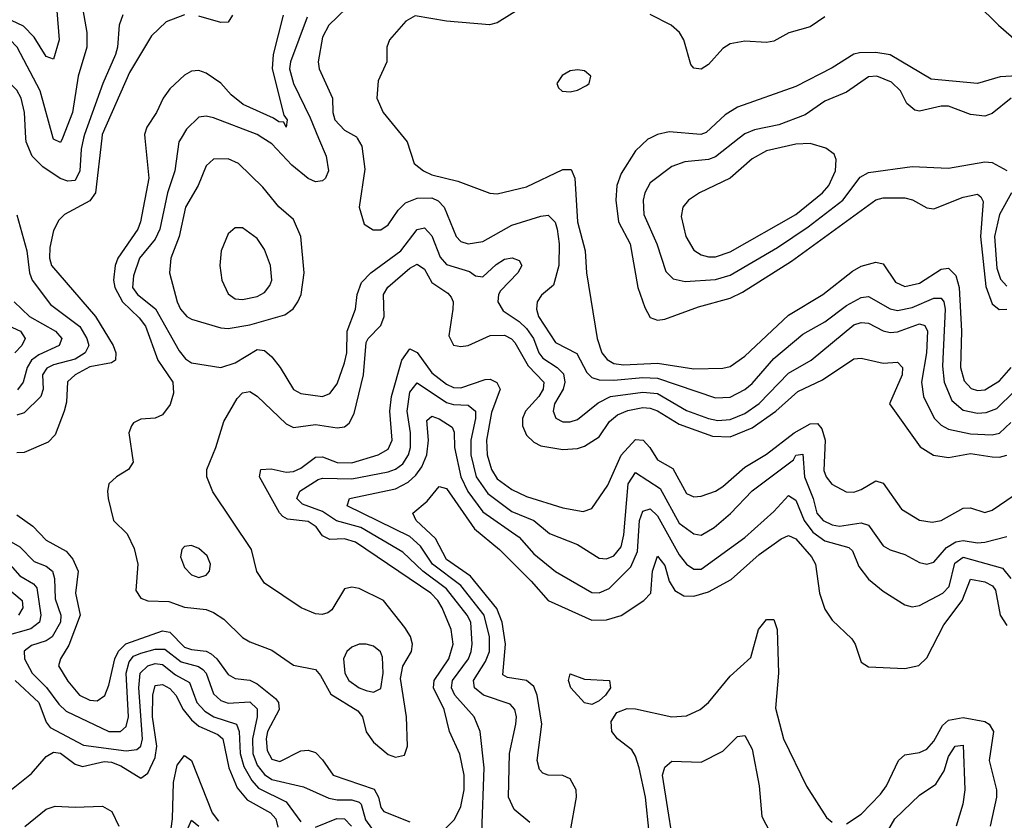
# Model space of a CAD drawing. Header units: inches. Extents: x 884549 to 1028252, y 526810 to 653624.
# Tile 468 of 656: x 934478 to 937183, y 588126 to 590325. Entities that reach past the tile are written whole.
import ezdxf

# ---------------------------------------------------------------- set-up
doc = ezdxf.new("R2010")
doc.units = ezdxf.units.IN
doc.header["$MEASUREMENT"] = 0
doc.layers.add('A9538', color=7, linetype='Continuous')
doc.layers.add('A9539', color=7, linetype='Continuous')

msp = doc.modelspace()

# ---------------------------------------------------------------- linework, layer by layer
at = {"layer": 'A9538', "color": 5}
for points, elevation in [([(934702.9, 590000), (934685.4, 589850), (934670, 589827.7), (934600.2, 589790), (934585.5, 589774.5), (934570, 589746), (934560.3, 589699.7), (934559.7, 589670), (934565.2, 589650), (934685.5, 589510), (934734.1, 589430), (934741.7, 589410), (934740.9, 589390), (934730, 589383), (934670, 589371.4), (934629.6, 589350), (934609.1, 589330.9), (934605.7, 589274.3), (934599.4, 589250), (934574.9, 589185.1), (934555.6, 589164.4), (934490, 589136.8), (934470, 589135.9)], 2280), ([(934653.3, 590000), (934646.6, 589970), (934642.7, 589910), (934630, 589883.5), (934610, 589881.6), (934588.9, 589888.9), (934541.1, 589921.1), (934511.7, 589950), (934495.3, 589990), (934494.6, 590000)], 2260), ([(934594.8, 590000), (934590, 589988), (934570, 589997.5), (934569.3, 590000)], 2240), ([(934821.5, 590000), (934832.6, 589890), (934809.4, 589770), (934802.4, 589750), (934747.1, 589670), (934739.6, 589650), (934735.7, 589610), (934738.8, 589590), (934759.6, 589550), (934806.2, 589506.2), (934823.6, 589483.6), (934857.3, 589390), (934897.9, 589330), (934900.4, 589299.6), (934891.3, 589268.7), (934870, 589240.2), (934850, 589231), (934810, 589228.1), (934790, 589218.1), (934784.5, 589210), (934777.7, 589190), (934789, 589110), (934776.1, 589090), (934743.2, 589070), (934722.7, 589050), (934718.4, 589030), (934720.5, 589010), (934735.3, 588950), (934772.6, 588912.6), (934792.3, 588872.3), (934802.1, 588830), (934797.1, 588757.1), (934810, 588736.4), (934829.3, 588729.3), (934887, 588727), (934930, 588711.4), (934990, 588705.1), (935010, 588697.2), (935038.3, 588678.3), (935090, 588628.5), (935110, 588616.4), (935170, 588593.5), (935230, 588551.8), (935290, 588539.9), (935304.1, 588524.1), (935332.7, 588472.7), (935406.4, 588426.4), (935419.1, 588410), (935430, 588369.3), (935450, 588340.7), (935490, 588307), (935510, 588299.2), (935534.8, 588305.2), (935543.2, 588330), (935540.2, 588410), (935524.2, 588515.8), (935530.8, 588549.2), (935554.6, 588590), (935557, 588610), (935551.1, 588631.1), (935536.1, 588656.1), (935477.5, 588730), (935410, 588762.5), (935390, 588766.9), (935370, 588761.5), (935335.5, 588704.5), (935324.4, 588695.6), (935308.7, 588691.3), (935290, 588693.4), (935251.2, 588710), (935150, 588777.8), (935129.1, 588809.1), (935114.4, 588870), (935007.9, 589027.9), (934992.2, 589070), (934991.6, 589090), (935016.2, 589150), (935038.1, 589221.9), (935075.5, 589284.5), (935090, 589300.5), (935110, 589303.9), (935130, 589290.8), (935210, 589215.4), (935230, 589205.5), (935290, 589213.3), (935350, 589204.2), (935370, 589206.8), (935383, 589217), (935396.9, 589243.1), (935422.7, 589350), (935430, 589438.8), (935435.5, 589450), (935470, 589485.1), (935479.2, 589510), (935477.6, 589570), (935489, 589591), (935550, 589642.9), (935570, 589653.9), (935590, 589640.4), (935610, 589603.3), (935654.3, 589574.3), (935663.5, 589563.5), (935668.3, 589550), (935667.7, 589530), (935656.7, 589456.7), (935670, 589431.4), (935690, 589427.9), (935710, 589430.5), (935770, 589457.9), (935810, 589458.7), (935828.8, 589448.8), (935838.2, 589438.2), (935874.6, 589374.6), (935918.3, 589330), (935916.4, 589310), (935904.2, 589290), (935867.7, 589250), (935859.5, 589230), (935858.9, 589210), (935870, 589183.6), (935890, 589164.6), (935910, 589154.3), (935970, 589145), (936010, 589147.7), (936030, 589153.6), (936070, 589179.1), (936098.7, 589221.3), (936120.1, 589239.9), (936148.4, 589251.6), (936190, 589259.7), (936210, 589258.5), (936230, 589250.8), (936290, 589214), (936381.6, 589181.6), (936430, 589179.4), (936490, 589204.3), (936555.4, 589250), (936615.6, 589304.4), (936683.9, 589336.1), (936770, 589393.7), (936790, 589395.3), (936850, 589381.6), (936890, 589384.6), (936903.5, 589370), (936902.5, 589350), (936868.2, 589270), (936952.3, 589152.3), (936988.9, 589128.9), (937030, 589122.5), (937090, 589133.5), (937150, 589124.1), (937170, 589123.5), (937190, 589129.5)], 2320), ([(934921, 590000), (934914.8, 589990), (934904.1, 589910), (934883.5, 589850), (934862.8, 589750), (934850, 589722.6), (934806.6, 589670), (934790, 589622), (934787.9, 589590), (934801.5, 589570), (934851, 589531), (934915.3, 589415.3), (934933.4, 589393.4), (934950, 589382.3), (935030, 589369.6), (935070, 589382.4), (935130, 589419.1), (935150, 589416.4), (935170, 589399.4), (935193.1, 589370), (935230, 589309.3), (935250, 589298.6), (935310, 589290.3), (935330, 589298.3), (935350, 589325.3), (935370, 589382.7), (935376.5, 589410), (935377.6, 589470), (935399.9, 589530), (935404.9, 589570), (935416.9, 589603.1), (935442.7, 589630), (935525.2, 589690), (935570, 589748.9), (935590, 589753.1), (935610, 589731.6), (935633.3, 589673.3), (935650, 589653.1), (935713.2, 589633.2), (935730, 589621.5), (935750, 589618.7), (935787, 589653), (935810, 589667.1), (935831, 589671), (935850, 589664.2), (935857.4, 589650), (935846.8, 589630), (935799.2, 589580.8), (935792.9, 589570), (935791.8, 589550), (935805.8, 589525.8), (935850, 589496.4), (935870, 589477.4), (935889, 589450), (935904.5, 589410), (935915.3, 589395.3), (935954.9, 589370), (935972.2, 589352.2), (935975.8, 589330), (935971, 589310), (935947.3, 589270), (935943.1, 589250), (935950.6, 589230.6), (935970, 589221), (935990, 589220.3), (936010, 589226.7), (936067.2, 589272.8), (936101.3, 589290), (936190, 589301.8), (936230, 589298.2), (936310, 589251.6), (936370, 589229.6), (936396, 589224), (936430, 589227.1), (936470, 589243.9), (936510, 589271.4), (936590, 589354.6), (936652.6, 589390), (936770, 589487.2), (936790, 589493.6), (936810, 589492), (936850, 589470.8), (936870, 589465.9), (936890, 589468.2), (936950, 589489.7), (936964.9, 589484.9), (936972, 589470), (936969.3, 589410), (936956.1, 589330), (936961.3, 589290), (936990.3, 589230.3), (937010, 589211.1), (937030, 589200.1), (937090, 589187.5), (937150, 589184.9), (937170, 589189.4), (937200.9, 589219.1)], 2340), ([(935299, 590000), (935319.8, 589950), (935326.4, 589910), (935318, 589890), (935310, 589882.5), (935290, 589879.9), (935270, 589889.5), (935225.6, 589925.6), (935170, 589984.6), (935146, 590000)], 2340), ([(935405.3, 590000), (935417.5, 589977.5), (935425.6, 589914.4), (935410.1, 589810), (935423.7, 589763.7), (935448.5, 589748.5), (935470, 589748), (935490, 589761.4), (935517.8, 589802.2), (935538.1, 589821.9), (935570, 589835.2), (935610, 589835.7), (935627.9, 589827.9), (935644.1, 589810), (935677.4, 589730), (935690, 589715.7), (935710, 589709.6), (935750, 589715.9), (935830, 589760.8), (935910, 589786), (935930, 589787.9), (935948.8, 589768.8), (935954.8, 589750), (935959.9, 589710), (935959.3, 589650), (935944.1, 589595.9), (935911.6, 589568.4), (935899.3, 589550), (935897.6, 589530), (935902.8, 589510), (935950, 589438.7), (936008.1, 589408.1), (936036.1, 589356.1), (936050, 589342.7), (936070, 589336), (936110, 589335), (936190, 589342.4), (936230, 589340.5), (936390, 589286.3), (936430, 589288.4), (936470, 589309.7), (936490, 589326.1), (936550, 589394.6), (936630, 589461.5), (936690, 589495.2), (936750, 589539.9), (936790, 589562.3), (936810, 589564.6), (936870, 589531.1), (936890, 589526.8), (936930, 589534.7), (936990, 589560.5), (937010, 589560.6), (937017.3, 589550), (937021, 589530), (937013.6, 589373.6), (937017.9, 589330), (937038.9, 589278.9), (937070, 589252.4), (937110, 589244.2), (937133.4, 589246.6), (937162.3, 589257.7), (937210, 589304)], 2360), ([(935534, 590000), (935542.2, 589990), (935561.8, 589930), (935587.2, 589910), (935610, 589899.4), (935681.7, 589881.7), (935769.1, 589849.1), (935790, 589847.2), (935870, 589866.4), (935970, 589913.7), (935993.4, 589913.4), (936003.3, 589890), (936010.5, 589770), (936031.7, 589690), (936035.4, 589630), (936064.7, 589450), (936077.6, 589410), (936091.9, 589391.9), (936110, 589380.8), (936136.9, 589376.9), (936230, 589381.6), (936330, 589366.1), (936410, 589368.2), (936430, 589373), (936470, 589401.1), (936590, 589514.1), (936684.1, 589570), (936765.9, 589634.1), (936790, 589648), (936830, 589658.9), (936850, 589654.4), (936884.1, 589604.1), (936910, 589592.5), (936950, 589601.4), (937010, 589639.7), (937030, 589643), (937050, 589622.7), (937059.6, 589590), (937065.4, 589470), (937063.1, 589370), (937073.2, 589333.2), (937092.5, 589312.5), (937110, 589306.6), (937130, 589308.4), (937170, 589333.2), (937202.4, 589370)], 2380), ([(936209.9, 590000), (936203.3, 589996.7), (936170, 589965.2), (936130, 589902.9), (936118.1, 589870), (936115.6, 589830), (936123.4, 589770), (936154.9, 589710), (936176.1, 589590), (936195, 589535), (936210, 589507.2), (936230, 589499.5), (936250, 589502.4), (936343.1, 589536.9), (936430, 589559.9), (936463.6, 589576.4), (936598.4, 589661.6), (936830, 589830.1), (936850, 589836.2), (936910, 589835.7), (936930.7, 589830.7), (936970, 589808.2), (936990, 589805.5), (937070, 589838), (937110, 589846), (937119.1, 589839.1), (937125.5, 589825.5), (937118.2, 589730), (937132.4, 589592.4), (937150, 589544.8), (937168.9, 589528.9), (937190, 589529.7)], 2420), ([(936454.7, 590000), (936390, 589948.4), (936370, 589941.7), (936305.6, 589934.4), (936270, 589921.7), (936210, 589876.8), (936195, 589850), (936191, 589830), (936193, 589790), (936228.2, 589710), (936253.2, 589633.2), (936273.2, 589613.2), (936305.8, 589605.8), (936390, 589611.8), (936430, 589623.6), (936560.2, 589699.8), (936644, 589756), (936739.2, 589830), (936787.5, 589892.5), (936810, 589905.8), (936930, 589921.8), (937030, 589917.8), (937130, 589934.6), (937150, 589933.3), (937190, 589911.1)], 2440), ([(937202.9, 589850), (937170.3, 589790), (937156.6, 589730), (937162.9, 589642.9), (937172.7, 589612.7), (937190, 589593.2)], 2440), ([(934469.7, 589789.7), (934497, 589690), (934504.3, 589630), (934511.5, 589610), (934562.5, 589542.5), (934642.9, 589482.9), (934662.3, 589450), (934667.4, 589430), (934657.2, 589410), (934630, 589393.2), (934570, 589377), (934552, 589368), (934540.2, 589350), (934541.6, 589310), (934535.2, 589290), (934490, 589245.7), (934470, 589238.9)], 2260), ([(934462.7, 589550), (934504.8, 589510), (934576.1, 589470), (934593, 589450), (934585.6, 589430), (934530, 589404.6), (934510.1, 589390), (934498, 589370), (934486.8, 589330), (934471.2, 589308.8)], 2240), ([(934445.5, 589485.5), (934479.3, 589470), (934492.8, 589450), (934483.3, 589430), (934464.2, 589410)], 2220), ([(935630, 588086.4), (935672.2, 588127.8), (935690, 588163.9), (935699, 588210), (935698.6, 588250), (935687.3, 588307.3), (935658.8, 588370), (935644.2, 588430), (935615.1, 588490), (935616.2, 588510), (935656.4, 588570), (935668.9, 588610), (935663.4, 588650), (935638.4, 588710), (935626.9, 588730), (935606.9, 588750), (935400.2, 588890), (935370, 588899.2), (935330, 588897.2), (935310, 588907.9), (935292.5, 588932.5), (935270, 588946.6), (935213.5, 588953.5), (935200.9, 588960.9), (935191.1, 588971.1), (935136.3, 589070), (935140.4, 589090), (935168.2, 589091.8), (935210, 589082.6), (935230, 589084.4), (935250, 589093), (935290, 589123.8), (935310, 589124.8), (935350, 589108.5), (935390, 589107.9), (935462.2, 589130), (935490, 589145.3), (935501.5, 589170), (935494.4, 589250), (935499.6, 589290), (935527.8, 589390), (935550, 589420.8), (935570, 589411.2), (935610, 589355), (935650, 589324), (935670, 589315.4), (935690, 589314.1), (935756.7, 589336.7), (935770, 589338.1), (935789.1, 589329.1), (935798.1, 589310), (935773.7, 589246.3), (935760.4, 589170), (935762.1, 589130), (935773.8, 589090), (935790, 589064.3), (935830, 589034.7), (935870, 589015.7), (935970, 588984.4), (936025.8, 588974.2), (936050, 588982.5), (936093.3, 589046.7), (936130, 589129.3), (936170, 589171.7), (936190.5, 589170), (936209, 589150), (936230, 589116.2), (936272.1, 589092.1), (936310, 589024.2), (936330, 589014.9), (936350, 589016.5), (936390, 589030.4), (936410, 589042.8), (936470, 589096.1), (936530, 589131.6), (936606.2, 589190), (936650, 589215.5), (936670, 589216.5), (936681.8, 589201.8), (936691, 589170), (936687.2, 589087.2), (936693.9, 589070), (936709.6, 589049.6), (936748.4, 589028.4), (936770, 589027.6), (936790, 589034.5), (936830, 589058.7), (936850, 589052.3), (936900.9, 588980.9), (936950.6, 588950.6), (936985.1, 588945.1), (937010, 588949.4), (937070, 588983.3), (937090, 588984.6), (937130, 588971.9), (937150, 588978.3), (937210, 589018.8)], 2280), ([(935747.8, 588092.2), (935753.5, 588270), (935743.1, 588370), (935726.2, 588410), (935673.6, 588470), (935664.3, 588490), (935666.5, 588510), (935710.4, 588569.6), (935718.4, 588590), (935721.2, 588610), (935716.8, 588670), (935707.3, 588690), (935650, 588762), (935585, 588810), (935530, 588862.7), (935415.3, 588930), (935348.5, 588948.5), (935310, 588974.1), (935254.8, 588994.8), (935239.1, 589010), (935247.6, 589030), (935297.8, 589062.2), (935310, 589066.1), (935390, 589064.1), (935490, 589083.6), (935510, 589090.6), (935530, 589105), (935545.5, 589130), (935551.5, 589150), (935551.8, 589190), (935542.1, 589250), (935550, 589302), (935570, 589327.9), (935650, 589273.8), (935670, 589267.8), (935710, 589266.5), (935730, 589250.2), (935730.4, 589230), (935717.3, 589170), (935717.7, 589130), (935731.5, 589070), (935764.2, 589024.2), (935830, 588974.1), (935890, 588949.7), (935933.5, 588913.5), (936010, 588883.3), (936070, 588846.3), (936090, 588844.5), (936110, 588853), (936130, 588877.4), (936137.7, 588910), (936149.9, 589050), (936170, 589081.7), (936237.9, 589037.9), (936290, 588942.3), (936330, 588912.7), (936350, 588909.3), (936385.8, 588930), (936431, 588969), (936490, 589031.5), (936603.6, 589116.4), (936610, 589128.8), (936630, 589132.2), (936634.2, 589070), (936657.7, 589010), (936668.1, 588970), (936685.5, 588950), (936710, 588938.1), (936730, 588934.3), (936790, 588943.6), (936810, 588937.1), (936850, 588880.1), (936869.3, 588869.3), (936910, 588856.6), (936950, 588834.5), (936970, 588829.6), (936990, 588834.7), (937024.4, 588875.6), (937050, 588891.4), (937070, 588894.8), (937110, 588888.2), (937130, 588889.7), (937190, 588905.6)], 2260), ([(935879.8, 588119.8), (935836, 588156), (935821.1, 588190), (935823.9, 588310), (935841.2, 588390), (935842.9, 588410), (935838.6, 588430), (935825.3, 588445.3), (935751.9, 588470), (935727.1, 588490), (935724.7, 588510), (935757.7, 588562.3), (935768.4, 588590), (935768.3, 588630), (935753.7, 588690), (935690, 588771), (935611.7, 588830), (935579, 588879), (935550, 588906), (935377.5, 588990), (935383.5, 589010), (935510, 589036.6), (935545.1, 589054.9), (935566.1, 589073.9), (935582.8, 589097.2), (935596.7, 589130), (935601.1, 589170), (935596, 589224), (935610, 589236.6), (935630, 589229.3), (935666.2, 589206.2), (935671.9, 589191.9), (935672.6, 589150), (935689.6, 589069.6), (935709.1, 589029.1), (935750, 588973.6), (935850, 588903.4), (935890, 588858.1), (935950, 588809.1), (936050, 588751.7), (936070, 588750.5), (936097.3, 588762.7), (936157.3, 588822.7), (936175.6, 588864.4), (936180.4, 588950), (936190, 588975.4), (936210, 588981.6), (936230, 588962.7), (936290, 588855.2), (936309.6, 588829.6), (936330, 588815.6), (936350, 588815.7), (936470, 588903.3), (936550, 588974), (936590, 589018.4), (936610, 589005.8), (936633.4, 588950), (936657.4, 588917.4), (936690, 588893.8), (936755.8, 588875.8), (936766, 588866), (936783.5, 588823.5), (936810, 588788.4), (936850, 588755.5), (936910, 588717.8), (936930, 588712.9), (936950, 588716.3), (937014, 588750), (937031.6, 588768.4), (937047.7, 588832.3), (937070, 588848.7), (937178.4, 588818.4), (937201.5, 588790)], 2240), ([(935990, 588092.2), (936007.7, 588190), (936006.6, 588210), (935990, 588239.6), (935970, 588248.8), (935929.9, 588249.9), (935915.1, 588255.1), (935905.5, 588265.5), (935899.5, 588290), (935912, 588390), (935899.1, 588470), (935890, 588493.7), (935870, 588509.9), (935818, 588518), (935805.6, 588525.6), (935812.9, 588610), (935803.6, 588670), (935788.3, 588708.3), (935716.3, 588796.3), (935650, 588842.1), (935620.6, 588900.6), (935566.8, 588950), (935557.8, 588970), (935597.4, 589002.6), (935630, 589043.2), (935650, 589037.8), (935727.1, 588927.1), (935795.8, 588870), (935883.3, 588783.3), (935930, 588729.7), (936050, 588675.4), (936090, 588676.7), (936130, 588688.9), (936193.1, 588730), (936211.5, 588750), (936216.3, 588810), (936230, 588851.3), (936250, 588825.8), (936262.6, 588782.6), (936277.5, 588757.5), (936302.9, 588742.9), (936330, 588741.5), (936370, 588754.1), (936432.9, 588787.1), (936510, 588856), (936570, 588899.4), (936590, 588908.5), (936610, 588899.6), (936653.7, 588850), (936664.1, 588830), (936675.4, 588750), (936690, 588705.8), (936710, 588675.4), (936764.1, 588624.1), (936773.6, 588610), (936790, 588560.4), (936810, 588547.2), (936910, 588542.6), (936948.5, 588551.5), (936970, 588572.5), (937016.9, 588663.1), (937067.8, 588730), (937090, 588788.1), (937130, 588781.1), (937150.5, 588770.5), (937158.6, 588758.6), (937171.7, 588690), (937190, 588661.1)], 2220), ([(934470, 588965.5), (934513.7, 588933.7), (934550, 588895.5), (934605.3, 588865.3), (934623.4, 588843.4), (934638.6, 588810), (934631, 588750), (934643.4, 588690), (934612.7, 588607.3), (934590.1, 588570), (934584.5, 588550), (934610, 588507.8), (934641.6, 588470), (934670, 588455.7), (934690, 588454.6), (934711.5, 588468.5), (934722.8, 588497.2), (934738.6, 588570), (934749, 588591), (934769.2, 588610.8), (934870, 588646.7), (934890, 588643.3), (934930, 588601.6), (934950, 588594.8), (934990, 588590.3), (935003.5, 588583.5), (935019.3, 588570), (935050, 588526.7), (935070, 588515.8), (935110, 588510.7), (935130, 588500.6), (935180.4, 588460.4), (935188.5, 588450), (935190.6, 588430), (935158.7, 588370), (935154.4, 588350), (935157.5, 588317.5), (935170, 588293.7), (935192.6, 588287.4), (935250, 588317.1), (935270, 588318.7), (935290, 588312.1), (935310, 588292.2), (935339.2, 588250), (935451.7, 588211.7), (935463.6, 588190), (935470, 588161.4), (935478.6, 588150), (935550, 588122.1)], 2280), ([(934430, 588904.4), (934477.6, 588877.6), (934516.9, 588836.9), (934550, 588823.8), (934568.1, 588810), (934573.2, 588790), (934574.7, 588734.7), (934590.3, 588690), (934590, 588670), (934566.6, 588630), (934550, 588618.8), (934510, 588606.4), (934490, 588591), (934490.8, 588570), (934511.4, 588530), (934551.3, 588491.3), (934584.8, 588444.8), (934605.6, 588425.6), (934722.8, 588370), (934754.1, 588370), (934770, 588383.9), (934776.2, 588410), (934769.8, 588529.8), (934778.3, 588561.7), (934790, 588576.8), (934810, 588584.8), (934850, 588596.4), (934876, 588596), (934921.3, 588561.3), (934968.8, 588548.8), (934980.4, 588540.4), (934989.8, 588529.8), (935010, 588473.1), (935030, 588454.7), (935050, 588447.8), (935110, 588451.6), (935130, 588432.5), (935130.1, 588410), (935117, 588350), (935118, 588310), (935130, 588277.5), (935150, 588251.6), (935170, 588237.9), (935257.8, 588217.8), (935327.3, 588187.3), (935350, 588182.2), (935390, 588182.7), (935410, 588176.3), (935415.9, 588170), (935427.6, 588127.6), (935444, 588104)], 2260), ([(934431.1, 588851.1), (934478, 588798), (934515.4, 588775.4), (934524.2, 588764.2), (934536, 588690), (934532.4, 588670), (934508.2, 588651.8), (934430, 588629.9)], 2240), ([(934443.6, 588763.6), (934484.4, 588730), (934485.7, 588710), (934474, 588690)], 2220), ([(936207.2, 588092.8), (936197.4, 588190), (936179.8, 588270), (936170, 588301.8), (936159.4, 588319.4), (936120.3, 588350), (936104.3, 588370), (936102.5, 588397.5), (936118.1, 588421.9), (936146.7, 588433.3), (936170, 588432), (936270, 588410.4), (936310, 588412.6), (936347.1, 588430), (936369.9, 588450), (936430, 588522.3), (936486.7, 588573.3), (936508, 588650), (936530, 588678.1), (936550, 588677.3), (936559.2, 588650), (936563.1, 588530), (936554.5, 588434.5), (936576, 588350), (936639.8, 588219.8), (936694.2, 588134.2), (936710, 588121.1)], 2180), ([(934464.9, 588510), (934530, 588450.1), (934550, 588395.2), (934561.1, 588381.1), (934652.6, 588332.6), (934770, 588317.1), (934799.1, 588320.9), (934810.3, 588329.7), (934815.4, 588350), (934804.8, 588490), (934808.6, 588530), (934830, 588550.6), (934850, 588557.2), (934870, 588553.7), (934905.7, 588525.7), (934944.4, 588504.4), (934964.4, 588450), (934986, 588426), (935010.7, 588410.7), (935073.1, 588390), (935080.5, 588370), (935083.5, 588310), (935093.7, 588273.7), (935115, 588235), (935134.1, 588214.1), (935210, 588177), (935250, 588121.7)], 2240), ([(934450, 588206.9), (934510, 588255), (934550, 588301.2), (934570, 588313.1), (934590, 588310.3), (934630, 588280.1), (934650, 588274.3), (934710, 588287.4), (934730, 588285.4), (934755.8, 588275.8), (934810, 588241.8), (934830, 588255.8), (934850, 588299), (934854, 588330), (934842.9, 588410), (934843.2, 588470), (934850, 588495.9), (934870, 588499.4), (934890, 588488.3), (934906.6, 588470), (934926.8, 588430), (934950, 588402.2), (934970, 588385), (935022.1, 588362.1), (935036.1, 588350), (935052.4, 588270), (935074.9, 588214.9), (935102.7, 588182.7), (935167, 588147), (935181.2, 588130), (935186.8, 588106.8)], 2220), ([(936750, 588116.2), (936790, 588142.7), (936842.6, 588197.4), (936859.2, 588220.8), (936892.6, 588290), (936910, 588306.3), (936950, 588312.2), (936970, 588321.5), (936990, 588343.4), (937013.7, 588386.3), (937030, 588400.9), (937070, 588408.8), (937130, 588397.4), (937141.5, 588390), (937153.5, 588370), (937141.5, 588290), (937161.6, 588210), (937162.2, 588190), (937144.5, 588110)], 2180), ([(936285.3, 587990), (936243.6, 588250), (936250, 588272.2), (936270, 588288.8), (936350, 588285.3), (936410, 588316), (936450, 588356), (936470, 588358.7), (936490, 588321.6), (936510, 588220.7), (936516.6, 588136.6), (936562.1, 588050)], 2160), ([(936855.5, 588084.5), (936882.3, 588130), (936950, 588195), (936995.1, 588224.9), (937018.1, 588261.9), (937030, 588300.9), (937048.1, 588330), (937070, 588332.6), (937074.9, 588210), (937069.7, 588170), (937051.2, 588110)], 2160), ([(934886.4, 588050), (934897.3, 588130), (934900, 588230), (934910, 588277.8), (934930, 588304.4), (934950, 588290.7), (935006.8, 588146.8), (935023.5, 588123.5)], 2180), ([(934491.3, 588108.7), (934550, 588156.8), (934574.9, 588165.1), (934630, 588162), (934705.3, 588165.3), (934730.4, 588150.4), (934749.8, 588110)], 2180), ([(934930, 588082.4), (934950, 588126.7), (934970, 588110.1)], 2160), ([(935290, 588107.5), (935348.7, 588131.3), (935370.2, 588130.2), (935389.7, 588109.7)], 2240)]:
    msp.add_lwpolyline(points, dxfattribs=dict(at, elevation=elevation))
for points, elevation in [([(936650, 589985.3), (936610, 589983.2), (936530, 589964.7), (936490, 589942.9), (936430, 589890.4), (936345.8, 589850), (936315.2, 589830), (936299.4, 589810), (936295, 589785), (936308.1, 589730), (936330, 589692.5), (936350, 589679.4), (936370, 589673.5), (936390, 589673.6), (936430, 589687.7), (936610, 589790.1), (936684, 589850), (936701.3, 589870), (936719.7, 589910), (936721.6, 589941.6), (936716, 589956), (936692.7, 589972.7)], 2460), ([(935050, 589943.5), (935010, 589942), (934990, 589924.2), (934968.1, 589870), (934932.7, 589810), (934915.7, 589730), (934892.7, 589670), (934889.5, 589630), (934910.6, 589550), (934919.4, 589530), (934937.2, 589510), (934950, 589502.5), (935030, 589478.8), (935050, 589477.1), (935110, 589487.2), (935205.7, 589514.3), (935229.4, 589530.6), (935242, 589550), (935250.9, 589570), (935259, 589630), (935250, 589729.3), (935230, 589776.8), (935190, 589811.5), (935145.6, 589865.6), (935078.4, 589930)], 2360), ([(935090, 589753.5), (935070, 589753.5), (935050, 589737.1), (935031, 589690), (935027.9, 589650), (935033.3, 589610), (935050, 589572.3), (935070, 589558.2), (935090, 589556.3), (935130, 589564.5), (935150, 589575.5), (935164.7, 589595.3), (935170.5, 589610), (935166.9, 589650), (935150, 589693.8), (935130, 589724.6)], 2380), ([(934950, 588880.9), (934930, 588878.3), (934922.7, 588870), (934919.3, 588850), (934930, 588820.2), (934950, 588800.7), (934970, 588793), (934990, 588799), (934998.8, 588810), (935001.6, 588830), (934992.7, 588852.7), (934970, 588873.1)], 2340), ([(935430, 588609.9), (935410, 588609.9), (935390, 588601.9), (935376.3, 588590), (935366.9, 588570), (935371.4, 588530), (935382, 588510), (935410, 588490.1), (935430, 588482.7), (935450, 588478.3), (935470, 588488), (935476.4, 588530), (935474.1, 588574.1), (935469, 588589), (935450, 588604.5)], 2340), ([(936050, 588444.2), (936030, 588448.7), (935991.9, 588490), (935985.4, 588510), (935990, 588528.7), (936030, 588514.2), (936098.7, 588510), (936100.6, 588490), (936087, 588470), (936070, 588454.3)], 2180)]:
    msp.add_lwpolyline(points, close=True, dxfattribs=dict(at, elevation=elevation))
at = {"layer": 'A9539', "color": 5}
for points, elevation in [([(934648.2, 590368.2), (934662.4, 590290), (934662.4, 590250), (934638.4, 590170), (934622.6, 590070), (934594.8, 590000)], 2240), ([(935399.5, 590380.5), (935326.9, 590310), (935310, 590277.3), (935297.3, 590210), (935300.8, 590190), (935337, 590110), (935337.9, 590070), (935343.9, 590050), (935370, 590022), (935403.4, 590003.4), (935405.3, 590000)], 2360), ([(937107.2, 590370), (937167.3, 590310), (937237, 590250)], 2420), ([(934579.3, 590350), (934585.9, 590270), (934570, 590216.8), (934550, 590223.9), (934517.3, 590277.3), (934487.6, 590307.6), (934439.1, 590330)], 2220), ([(934761.1, 590338.9), (934750.6, 590310), (934746.2, 590250), (934740.6, 590230), (934706.1, 590150), (934655.6, 590010), (934653.3, 590000)], 2260), ([(934930, 590338.7), (934880.3, 590319.7), (934839.3, 590280.7), (934779.7, 590180.3), (934704, 590010), (934702.9, 590000)], 2280), ([(935201.9, 590338.1), (935174.4, 590230), (935171.1, 590190), (935203.1, 590063.1), (935212.6, 590050), (935210.1, 590029.9), (935203.8, 590043.8), (935190, 590044.7), (935175.2, 590055.2), (935091.9, 590091.9), (935059.1, 590119.1), (935030, 590151.3), (934990, 590178.5), (934970, 590185.4), (934950, 590184), (934930, 590172.7), (934890, 590135.7), (934871.5, 590110), (934853.2, 590070), (934826.6, 590030), (934820.5, 590010), (934821.5, 590000)], 2320), ([(935062.5, 590337.5), (935050, 590318.3), (935030, 590317.8), (934970, 590335)], 2280), ([(935850, 590353.9), (935790, 590316.5), (935769, 590311), (935650, 590321.7), (935564.4, 590335.6), (935538.9, 590321.1), (935493.4, 590270), (935486, 590250), (935486.7, 590210), (935463, 590157), (935458.9, 590110), (935476.6, 590070), (935534, 590000)], 2380), ([(936690, 590333.5), (936650, 590305.4), (936590.8, 590289.2), (936550, 590266.7), (936530, 590262.4), (936470, 590266.6), (936430, 590258.7), (936410, 590245.9), (936370, 590202), (936350, 590189.3), (936330, 590191.7), (936322.2, 590202.2), (936302.5, 590270), (936290.4, 590290), (936267.4, 590310), (936210, 590339.9)], 2380), ([(935267.6, 590332.4), (935221.4, 590210), (935219, 590190), (935230, 590150.2), (935275.9, 590055.9), (935299, 590000)], 2340), ([(934569.3, 590000), (934533.6, 590130), (934470.6, 590250), (934450, 590270.9), (934410, 590289.4), (934377.2, 590297.2), (934330, 590301.2), (934290, 590298), (934229.4, 590270.6), (934207.4, 590252.6), (934190, 590229.9), (934175.4, 590190), (934171.9, 590150), (934182.3, 590062.3), (934193, 590013), (934203.3, 590000)], 2240), ([(934494.6, 590000), (934490.3, 590070), (934481.5, 590110), (934470, 590131.8), (934412.1, 590190), (934386.2, 590230), (934352.1, 590252.1), (934310, 590258.3), (934270, 590246.8), (934246.5, 590230), (934230, 590209.9), (934218.2, 590170), (934218.3, 590150), (934230, 590110.2), (934250, 590092.7), (934293.8, 590073.8), (934310, 590050.2), (934331.9, 590000)], 2260), ([(937250, 590173.1), (937171.9, 590168.1), (937110, 590149.9), (936982.3, 590162.3), (936870, 590229), (936830, 590235.3), (936785.4, 590234.6), (936769.8, 590230.2), (936710, 590193.1), (936610, 590141.6), (936450, 590084.8), (936416.4, 590063.6), (936364.4, 590015.6), (936349.7, 590010.3), (936262.7, 590017.3), (936230.1, 590009.9), (936209.9, 590000)], 2420), ([(937201.7, 590110), (937150, 590067.4), (937130, 590060.2), (937090, 590065), (937030, 590087.9), (937010, 590087.9), (936950, 590074.2), (936937, 590077), (936915.1, 590095.1), (936897.6, 590130), (936873.5, 590153.5), (936833, 590170), (936810, 590168.3), (936750, 590126.2), (936690, 590101.6), (936636.2, 590063.8), (936563.4, 590036.6), (936497.2, 590022.8), (936470, 590012.2), (936454.7, 590000)], 2440), ([(935146, 590000), (935130, 590010.2), (935010, 590055.6), (934990, 590060.5), (934970, 590057.5), (934935.8, 590024.2), (934921, 590000)], 2340)]:
    msp.add_lwpolyline(points, dxfattribs=dict(at, elevation=elevation))
at = {"layer": 'A9539', "color": 5, "elevation": 2420}
msp.add_lwpolyline([(936010, 590187.8), (935990, 590184.4), (935968, 590172), (935953.4, 590150), (935958.5, 590138.5), (935968.6, 590128.6), (935990, 590127.3), (936010, 590131.3), (936035.5, 590144.5), (936042.6, 590150), (936046.6, 590170), (936030, 590184.4)], close=True, dxfattribs=at)

doc.saveas('drawing.dxf')
